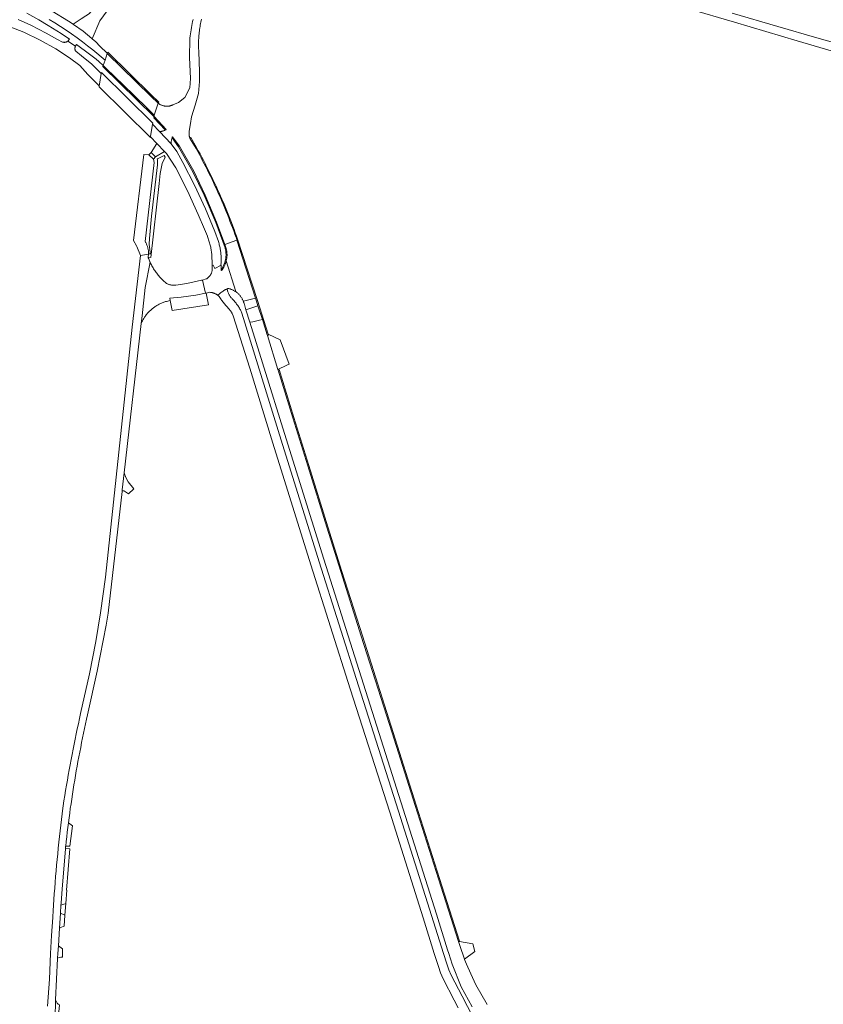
# Model space of a CAD drawing. Extents: x 146402 to 164798, y 455483 to 464134.
# Tile 460 of 575: x 159077 to 159392, y 460480 to 460866. Entities that reach past the tile are written whole.
import ezdxf

# ---------------------------------------------------------------- set-up
doc = ezdxf.new("R2010")
doc.units = 0
doc.header["$LTSCALE"] = 0.2
for name, color, linetype, lineweight in [('B-XX-VH-VERHARDING_ASFALT-GV', 252, 'CONTINUOUS', 18), ('B-XX-VH-VERHARDING_BETON-GV', 252, 'CONTINUOUS', 18), ('B-XX-VH-VERHARDING_BETONSTRAATSTEEN-GV', 252, 'CONTINUOUS', 18), ('B-XX-VH-VERHARDING_GRASBETONSTEEN-GV', 252, 'CONTINUOUS', 18), ('B-XX-VH-VERHARDING_TEGEL-GV', 252, 'CONTINUOUS', 18)]:
    doc.layers.add(name, color=color, linetype=linetype, lineweight=lineweight)

msp = doc.modelspace()

# ---------------------------------------------------------------- linework, layer by layer
at = {"layer": 'B-XX-VH-VERHARDING_ASFALT-GV'}
for points in [[(159116.227, 460888.093), (159115.629, 460888.314), (159115.266, 460887.406), (159113.934, 460884.078), (159112.38, 460880.478), (159111.063, 460877.942), (159108.254, 460873.827), (159107.265, 460872.443), (159104.484, 460868.554), (159103.064, 460867.633), (159101.209, 460866.431), (159098.06, 460864.39), (159098.209, 460864.297), (159101.913, 460861.618), (159105.343, 460858.799), (159105.505, 460858.652), (159108.526, 460865.624), (159113.147, 460872.151), (159115.177, 460875.176), (159116.511, 460877.461), (159117.909, 460880.753), (159119.938, 460885.484), (159119.404, 460886.48), (159119.52, 460886.88)], [(159128.502, 460836.18), (159111.405, 460852.927), (159110.52, 460850.23), (159109.833, 460848.135), (159111.002, 460847.044), (159117.747, 460840.467), (159121.896, 460836.382), (159127.101, 460831.32), (159129.797, 460828.724), (159131.357, 460833.379)], [(159129.219, 460825.566), (159109.08, 460845.453), (159109.006, 460845.053), (159108.269, 460840.123), (159108.247, 460839.767), (159128.349, 460819.962), (159128.364, 460820.406), (159129.189, 460825.218)], [(159128.316, 460770.78), (159128.156, 460771.124), (159126.293, 460761.116), (159125.031, 460750), (159124.693, 460747.024), (159124.716, 460747.077), (159124.856, 460747.396), (159125.004, 460747.711), (159125.159, 460748.022), (159125.321, 460748.33), (159125.49, 460748.634), (159125.666, 460748.935), (159125.849, 460749.231), (159126.039, 460749.522), (159126.235, 460749.81), (159126.438, 460750.092), (159126.648, 460750.37), (159126.863, 460750.644), (159127.085, 460750.912), (159127.313, 460751.174), (159127.547, 460751.432), (159127.787, 460751.684), (159128.033, 460751.931), (159128.284, 460752.172), (159128.541, 460752.407), (159128.802, 460752.636), (159129.07, 460752.859), (159129.342, 460753.076), (159129.619, 460753.286), (159129.901, 460753.49), (159130.188, 460753.688), (159130.479, 460753.879), (159130.774, 460754.063), (159131.073, 460754.24), (159131.377, 460754.41), (159131.684, 460754.574), (159131.995, 460754.73), (159132.31, 460754.879), (159132.627, 460755.021), (159132.948, 460755.155), (159133.272, 460755.282), (159133.599, 460755.402), (159133.929, 460755.514), (159134.261, 460755.618), (159134.595, 460755.715), (159136.014, 460756.013), (159135.925, 460756.949), (159140.31, 460757.353), (159146.153, 460758.183), (159149.896, 460758.925), (159148.701, 460764.08), (159148.285, 460763.965), (159142.631, 460762.678), (159138.282, 460762.077), (159138.142, 460762.062), (159137.916, 460762.045), (159137.69, 460762.036), (159137.463, 460762.034), (159137.236, 460762.041), (159137.01, 460762.055), (159136.785, 460762.078), (159136.56, 460762.108), (159136.337, 460762.147), (159136.115, 460762.193), (159135.895, 460762.247), (159135.677, 460762.309), (159135.461, 460762.378), (159135.247, 460762.455), (159135.037, 460762.54), (159134.83, 460762.632), (159134.626, 460762.731), (159134.369, 460762.944), (159134.04, 460763.227), (159133.717, 460763.516), (159133.399, 460763.811), (159133.086, 460764.111), (159132.779, 460764.418), (159132.477, 460764.729), (159132.182, 460765.047), (159131.892, 460765.369), (159131.608, 460765.698), (159131.33, 460766.031), (159131.059, 460766.369), (159130.794, 460766.712), (159130.535, 460767.06), (159130.283, 460767.413), (159130.037, 460767.77), (159129.798, 460768.132), (159129.565, 460768.499), (159129.34, 460768.869), (159129.121, 460769.243), (159128.909, 460769.622), (159128.705, 460770.004), (159128.507, 460770.39)], [(159169.871, 460755.839), (159169.505, 460756.979), (159164.726, 460755.728), (159164.741, 460755.689), (159164.829, 460755.449), (159164.91, 460755.207), (159164.983, 460754.962), (159165.048, 460754.714), (159165.105, 460754.465), (159165.744, 460752.429), (159170.458, 460753.977)], [(159172.166, 460748.563), (159170.458, 460753.977), (159165.744, 460752.429), (159167.295, 460747.486), (159168.431, 460747.737), (159170.993, 460748.304)]]:
    msp.add_lwpolyline(points, close=True, dxfattribs=at)
for points in [[(159088.658, 460866.217), (159090.887, 460864.86), (159093.09, 460863.463), (159095.269, 460862.027), (159097.421, 460860.551), (159099.546, 460859.038), (159101.644, 460857.486), (159103.713, 460855.897), (159105.754, 460854.271), (159110.52, 460850.23), (159111.405, 460852.927), (159111.331, 460852.983), (159108.479, 460855.805), (159106.866, 460857.425), (159105.505, 460858.652), (159105.343, 460858.799), (159101.913, 460861.618), (159098.209, 460864.297), (159098.06, 460864.39), (159096.238, 460865.523), (159089.838, 460869.534)], [(159339.213, 460870.439), (159357.14, 460865.223), (159381.726, 460857.882), (159409.698, 460849.654)], [(159072.957, 460863.468), (159078.709, 460861.289), (159085.076, 460858.126), (159091.209, 460854.682), (159096.615, 460851.223), (159100.598, 460848.162), (159103.846, 460844.614), (159108.185, 460840.148), (159108.266, 460840.068), (159108.269, 460840.123), (159108.97, 460845.009), (159105.358, 460848.643), (159101.347, 460851.93), (159099.043, 460853.766), (159098.978, 460853.877), (159098.92, 460853.991), (159098.869, 460854.109), (159098.826, 460854.23), (159098.79, 460854.354), (159098.762, 460854.479), (159098.742, 460854.606), (159098.73, 460854.734), (159098.726, 460854.862), (159098.73, 460854.991), (159098.742, 460855.119), (159098.761, 460855.246), (159098.789, 460855.371), (159098.824, 460855.495), (159098.867, 460855.616), (159098.903, 460855.701), (159095.973, 460857.776), (159095.873, 460857.694), (159095.767, 460857.617), (159095.658, 460857.548), (159095.544, 460857.485), (159095.426, 460857.43), (159095.306, 460857.382), (159095.182, 460857.341), (159095.057, 460857.308), (159094.929, 460857.283), (159094.801, 460857.266), (159094.671, 460857.256), (159094.541, 460857.255), (159094.411, 460857.261), (159094.282, 460857.276), (159094.155, 460857.299), (159094.028, 460857.329), (159093.904, 460857.367), (159091.891, 460858.324), (159087.525, 460860.86), (159081.446, 460863.945), (159076.486, 460866.218)], [(159079.894, 460868.673), (159084.59, 460866.105), (159088.294, 460863.901), (159093.289, 460860.719), (159096.547, 460858.458), (159096.258, 460858.08), (159096.241, 460858.058), (159096.157, 460857.959), (159096.068, 460857.865), (159095.973, 460857.776), (159098.903, 460855.701), (159098.918, 460855.734), (159098.975, 460855.849), (159099.04, 460855.96), (159099.064, 460855.997), (159099.363, 460856.373), (159104.475, 460852.683), (159107.107, 460850.622), (159108.114, 460849.778), (159109.833, 460848.135), (159110.52, 460850.23), (159105.754, 460854.271), (159103.713, 460855.897), (159101.644, 460857.486), (159099.546, 460859.038), (159097.421, 460860.551), (159095.269, 460862.027), (159093.09, 460863.463), (159090.887, 460864.86), (159088.658, 460866.217)], [(159145.004, 460866.276), (159144.839, 460865.468), (159144.681, 460864.658), (159144.532, 460863.847), (159144.39, 460863.035), (159144.256, 460862.221), (159144.13, 460861.406), (159144.013, 460860.59), (159143.903, 460859.773), (159143.801, 460858.955), (159143.77, 460858.696), (159143.605, 460851.358), (159144.033, 460843.142), (159143.739, 460839.435), (159141.815, 460835.652), (159139.367, 460833.681), (159137.146, 460832.735), (159136.953, 460832.649), (159136.756, 460832.571), (159136.557, 460832.5), (159136.355, 460832.437), (159136.15, 460832.381), (159135.944, 460832.333), (159135.736, 460832.293), (159135.527, 460832.261), (159135.317, 460832.236), (159135.106, 460832.22), (159134.895, 460832.212), (159134.683, 460832.212), (159134.472, 460832.219), (159134.26, 460832.235), (159134.05, 460832.258), (159133.841, 460832.29), (159133.633, 460832.33), (159133.427, 460832.377), (159133.222, 460832.432), (159133.02, 460832.495), (159132.821, 460832.565), (159132.624, 460832.643), (159132.43, 460832.728), (159132.24, 460832.82), (159132.053, 460832.92), (159131.87, 460833.026), (159131.691, 460833.14), (159131.517, 460833.26), (159131.357, 460833.379), (159129.797, 460828.724), (159129.842, 460828.687), (159129.73, 460828.194), (159134.427, 460823.087), (159134.288, 460822.993), (159134.148, 460822.905), (159134.134, 460822.897), (159133.975, 460822.808), (159133.812, 460822.726), (159133.646, 460822.651), (159133.477, 460822.584), (159133.306, 460822.524), (159133.131, 460822.472), (159132.955, 460822.427), (159132.777, 460822.391), (159132.597, 460822.362), (159132.416, 460822.341), (159132.235, 460822.328), (159132.053, 460822.323), (159131.871, 460822.326), (159136.459, 460817.438), (159136.454, 460817.581), (159136.451, 460817.808), (159136.457, 460818.036), (159136.471, 460818.263), (159136.493, 460818.49), (159136.523, 460818.715), (159136.561, 460818.94), (159136.606, 460819.163), (159136.66, 460819.384), (159136.721, 460819.603), (159136.79, 460819.82), (159136.798, 460819.843), (159136.866, 460820.034), (159136.95, 460820.246), (159139.727, 460816.5), (159145.333, 460806.75), (159149.773, 460797.389), (159154.261, 460786.793), (159157.453, 460778), (159162.229, 460779.669), (159161.986, 460780.422), (159161.863, 460780.771), (159161.402, 460782.058), (159160.934, 460783.343), (159160.459, 460784.625), (159159.976, 460785.904), (159159.485, 460787.18), (159158.988, 460788.454), (159158.482, 460789.724), (159157.97, 460790.992), (159157.449, 460792.256), (159156.922, 460793.517), (159156.387, 460794.775), (159155.845, 460796.031), (159155.295, 460797.283), (159154.738, 460798.531), (159154.174, 460799.777), (159153.602, 460801.019), (159153.023, 460802.257), (159152.438, 460803.493), (159151.844, 460804.725), (159151.244, 460805.953), (159150.636, 460807.178), (159150.022, 460808.399), (159149.4, 460809.617), (159148.771, 460810.831), (159148.135, 460812.041), (159147.491, 460813.247), (159146.841, 460814.45), (159146.184, 460815.649), (159144.266, 460818.815), (159144.192, 460818.925), (159144.091, 460819.088), (159143.996, 460819.256), (159143.909, 460819.427), (159143.829, 460819.601), (159143.776, 460819.73), (159143.756, 460819.779), (159143.69, 460819.959), (159143.632, 460820.142), (159143.582, 460820.328), (159143.54, 460820.515), (159143.505, 460820.704), (159143.479, 460820.894), (159143.46, 460821.085), (159143.449, 460821.277), (159143.446, 460821.469), (159143.451, 460821.661), (159143.465, 460821.853), (159143.486, 460822.044), (159143.515, 460822.234), (159143.552, 460822.422), (159144.039, 460825.449), (159144.42, 460828.008), (159145.85, 460832.581), (159147.142, 460837.259), (159147.572, 460841.853), (159147.573, 460845.63), (159147.264, 460853.666), (159147.236, 460854.129), (159147.209, 460854.714), (159147.189, 460855.3), (159147.177, 460855.886), (159147.174, 460856.472), (159147.178, 460857.058), (159147.19, 460857.644), (159147.21, 460858.23), (159147.239, 460858.816), (159147.275, 460859.401), (159147.319, 460859.985), (159147.371, 460860.569), (159147.431, 460861.152), (159147.499, 460861.734), (159147.576, 460862.315), (159147.66, 460862.895), (159147.751, 460863.474), (159147.851, 460864.052), (159147.959, 460864.628), (159148.074, 460865.203), (159148.198, 460865.776), (159148.329, 460866.347)], [(159405.701, 460854.499), (159389.459, 460859.046), (159374.18, 460863.502), (159356.29, 460868.63)], [(159090.93, 460476.15), (159091.1, 460480.36), (159091.172, 460481.872), (159091.95, 460498.1), (159091.959, 460498.253), (159092.064, 460500), (159092.24, 460502.99), (159092.674, 460509.918), (159093.048, 460515.865), (159093.244, 460518.999), (159093.29, 460519.73), (159093.7, 460525.38), (159094.981, 460540.89), (159095.023, 460541.288), (159095.101, 460542.034), (159095.111, 460542.132), (159095.302, 460543.894), (159095.511, 460545.753), (159095.728, 460547.611), (159095.953, 460549.468), (159096.185, 460551.324), (159096.426, 460553.179), (159096.675, 460555.034), (159096.931, 460556.887), (159097.196, 460558.739), (159097.468, 460560.59), (159097.749, 460562.439), (159098.037, 460564.288), (159098.333, 460566.135), (159098.637, 460567.981), (159098.949, 460569.826), (159099.269, 460571.669), (159099.597, 460573.511), (159099.932, 460575.351), (159100.276, 460577.19), (159100.627, 460579.027), (159100.986, 460580.863), (159101.353, 460582.698), (159101.728, 460584.531), (159102.111, 460586.362), (159102.501, 460588.192), (159102.9, 460590.019), (159103.306, 460591.846), (159103.72, 460593.67), (159107.48, 460610.7), (159110.98, 460628.76), (159111.78, 460633.4), (159117.207, 460681.145), (159117.29, 460681.88), (159118.034, 460688.425), (159118.035, 460688.436), (159124.693, 460747.024), (159125.031, 460750), (159126.293, 460761.116), (159128.156, 460771.124), (159128.133, 460771.173), (159127.957, 460771.569), (159127.788, 460771.969), (159127.627, 460772.372), (159127.473, 460772.777), (159127.489, 460772.994), (159127.584, 460774.245), (159124.391, 460773.636), (159121.131, 460745.591), (159110.71, 460647.62), (159108.78, 460633.57), (159106.87, 460622.34), (159104.4, 460609.69), (159100.97, 460594.11), (159100.523, 460592.111), (159100.084, 460590.111), (159099.653, 460588.108), (159099.229, 460586.104), (159098.814, 460584.099), (159098.406, 460582.092), (159098.006, 460580.083), (159097.614, 460578.073), (159097.23, 460576.061), (159096.854, 460574.047), (159096.485, 460572.033), (159096.124, 460570.016), (159095.772, 460567.999), (159095.427, 460565.98), (159095.09, 460563.96), (159094.761, 460561.938), (159094.44, 460559.915), (159094.126, 460557.891), (159094, 460557.06), (159093.721, 460554.825), (159093.449, 460552.589), (159093.186, 460550.352), (159092.931, 460548.114), (159092.683, 460545.875), (159092.444, 460543.635), (159092.212, 460541.395), (159091.989, 460539.153), (159091.773, 460536.911), (159091.565, 460534.668), (159091.366, 460532.425), (159091.174, 460530.18), (159090.99, 460527.935), (159090.814, 460525.69), (159090.647, 460523.444), (159090.487, 460521.197), (159090.335, 460518.949), (159090.191, 460516.702), (159090.055, 460514.453), (159090.041, 460514.21), (159089.597, 460507.106), (159089.186, 460500), (159088.718, 460489.926), (159087.97, 460479.372)], [(159260.183, 460480.009), (159255.806, 460487.763), (159253.794, 460492.057), (159252.174, 460495.797), (159251.35, 460497.699), (159251.329, 460497.764), (159249.576, 460503.122), (159249.056, 460504.756), (159241.187, 460529.343), (159232.092, 460557.998), (159223.012, 460586.515), (159210.944, 460624.491), (159202.906, 460649.775), (159197.455, 460667.164), (159189.928, 460691.258), (159184.121, 460710.031), (159178.329, 460728.771), (159178.308, 460728.84), (159178.264, 460728.982), (159174.118, 460742.37), (159174.039, 460742.624), (159172.166, 460748.563), (159170.993, 460748.304), (159168.431, 460747.737), (159167.295, 460747.486), (159172.287, 460731.578), (159181.522, 460701.785), (159196.208, 460654.573), (159211.782, 460605.569), (159227.282, 460556.592), (159240.415, 460515.436), (159244.751, 460501.512), (159245.221, 460500), (159246.528, 460495.795), (159250.033, 460487.005), (159254.42, 460479.105)]]:
    msp.add_lwpolyline(points, dxfattribs=at)
at = {"layer": 'B-XX-VH-VERHARDING_BETON-GV'}
msp.add_lwpolyline([(159254.615, 460475.235), (159250.412, 460483.297), (159246.134, 460491.536), (159245.252, 460493.696), (159244.462, 460496.018), (159243.198, 460500), (159238.442, 460514.976), (159225.483, 460555.838), (159209.822, 460605.012), (159194.446, 460653.568), (159179.561, 460701.232), (159170.453, 460730.784), (159164.118, 460751.131), (159163.725, 460752.083), (159163.574, 460752.365), (159163.384, 460752.707), (159163.187, 460753.045), (159162.983, 460753.378), (159162.772, 460753.707), (159162.555, 460754.032), (159162.33, 460754.352), (159162.1, 460754.668), (159161.863, 460754.979), (159161.62, 460755.285), (159161.37, 460755.586), (159161.114, 460755.881), (159160.853, 460756.172), (159160.585, 460756.457), (159160.489, 460756.549), (159160.318, 460756.724), (159160.152, 460756.904), (159159.992, 460757.089), (159159.838, 460757.279), (159159.691, 460757.474), (159159.55, 460757.674), (159159.415, 460757.879), (159159.288, 460758.087), (159159.167, 460758.3), (159159.053, 460758.517), (159158.947, 460758.737), (159158.847, 460758.961), (159158.755, 460759.187), (159158.671, 460759.417), (159158.421, 460760.343), (159158.55, 460760.617), (159158.472, 460760.597), (159158.394, 460760.576), (159158.316, 460760.553), (159158.239, 460760.529), (159158.162, 460760.504), (159158.085, 460760.477), (159158.009, 460760.449), (159157.934, 460760.419), (159157.859, 460760.388), (159157.784, 460760.356), (159157.711, 460760.323), (159157.637, 460760.288), (159157.565, 460760.252), (159157.493, 460760.215), (159157.421, 460760.177), (159157.351, 460760.137), (159157.281, 460760.096), (159157.212, 460760.054), (159157.143, 460760.011), (159157.075, 460759.966), (159157.008, 460759.92), (159156.942, 460759.874), (159156.877, 460759.826), (159156.813, 460759.776), (159156.749, 460759.726), (159156.447, 460759.485), (159156.14, 460759.249), (159155.83, 460759.018), (159155.515, 460758.793), (159155.196, 460758.573), (159154.874, 460758.359), (159154.575, 460758.168), (159154.619, 460758.137), (159154.794, 460758.005), (159154.964, 460757.868), (159155.129, 460757.724), (159155.289, 460757.574), (159155.992, 460756.495), (159156.183, 460756.209), (159156.419, 460755.87), (159156.662, 460755.535), (159156.911, 460755.205), (159157.166, 460754.879), (159157.428, 460754.559), (159157.695, 460754.244), (159157.969, 460753.934), (159159.232, 460752.531), (159159.293, 460752.468), (159159.436, 460752.312), (159159.572, 460752.151), (159159.703, 460751.985), (159159.826, 460751.814), (159159.944, 460751.639), (159160.054, 460751.459), (159160.158, 460751.276), (159160.255, 460751.088), (159160.344, 460750.897), (159160.757, 460750.036), (159167.195, 460729.581), (159176.314, 460700.081), (159191.199, 460652.463), (159206.563, 460603.789), (159222.069, 460555.381), (159235.134, 460514.058), (159239.546, 460500), (159241.149, 460494.891), (159241.972, 460492.47), (159242.954, 460490.065), (159247.307, 460481.682), (159248.854, 460478.714)], dxfattribs=at)
at = {"layer": 'B-XX-VH-VERHARDING_BETONSTRAATSTEEN-GV'}
for points in [[(159131.871, 460822.326), (159129.178, 460825.153), (159128.364, 460820.406), (159128.358, 460820.236), (159130.846, 460817.644), (159133.878, 460814.487), (159134.64, 460813.693), (159138.259, 460808.027), (159142.861, 460799.028), (159147.043, 460789.734), (159149.451, 460784.001), (159150.621, 460781.217), (159150.663, 460781.115), (159150.823, 460780.705), (159150.976, 460780.293), (159151.122, 460779.878), (159151.26, 460779.461), (159151.39, 460779.041), (159151.513, 460778.619), (159151.628, 460778.194), (159151.735, 460777.768), (159151.835, 460777.34), (159151.926, 460776.91), (159152.01, 460776.478), (159152.086, 460776.045), (159152.154, 460775.611), (159152.214, 460775.175), (159152.267, 460774.738), (159152.311, 460774.301), (159152.467, 460769.71), (159152.88, 460769.92), (159153.49, 460768.61), (159155.963, 460769.844), (159155.96, 460770.273), (159155.988, 460770.663), (159156.011, 460771.092), (159156.026, 460771.522), (159156.034, 460771.952), (159156.033, 460772.382), (159156.024, 460772.812), (159156.007, 460773.241), (159155.982, 460773.67), (159155.949, 460774.099), (159155.909, 460774.527), (159155.86, 460774.954), (159155.803, 460775.381), (159155.739, 460775.806), (159155.666, 460776.229), (159155.586, 460776.652), (159155.497, 460777.073), (159155.402, 460777.492), (159155.298, 460777.909), (159155.186, 460778.324), (159155.067, 460778.737), (159154.94, 460779.148), (159153.595, 460783.045), (159149.906, 460791.947), (159145.614, 460801.289), (159141.071, 460810.204), (159138.653, 460814.419), (159136.459, 460817.438)], [(159134.08, 460812.26), (159133.652, 460812.938), (159131.101, 460811.567), (159130.894, 460811.462), (159131.02, 460811.193), (159131.128, 460809.272), (159128.771, 460789.072), (159127.918, 460780.305), (159127.881, 460778.095), (159128.229, 460774.891), (159128.368, 460774.383), (159127.789, 460774.281), (159127.584, 460774.245), (159127.489, 460772.994), (159128.488, 460772.91), (159131.717, 460801.914), (159132.15, 460805.8), (159132.9, 460809.79)], [(159130.337, 460812.421), (159128.645, 460814.082), (159127.688, 460813.187), (159129.453, 460811.442)], [(159169.505, 460756.979), (159162.229, 460779.669), (159157.453, 460778), (159157.892, 460776.79), (159157.944, 460776.618), (159158.017, 460776.35), (159158.082, 460776.08), (159158.14, 460775.808), (159158.19, 460775.535), (159158.232, 460775.261), (159158.266, 460774.985), (159158.292, 460774.709), (159158.31, 460774.432), (159158.32, 460774.154), (159158.322, 460773.876), (159158.316, 460773.599), (159158.302, 460773.321), (159158.28, 460773.045), (159158.251, 460772.769), (159158.213, 460772.494), (159158.167, 460772.22), (159158.113, 460771.947), (159158.052, 460771.676), (159158.017, 460771.542), (159161.711, 460759.512), (159161.79, 460759.459), (159161.997, 460759.31), (159162.2, 460759.153), (159162.398, 460758.991), (159162.59, 460758.823), (159162.777, 460758.648), (159162.959, 460758.468), (159163.135, 460758.283), (159163.304, 460758.091), (159163.468, 460757.895), (159163.626, 460757.694), (159163.777, 460757.488), (159163.922, 460757.277), (159164.06, 460757.062), (159164.191, 460756.842), (159164.315, 460756.619), (159164.433, 460756.391), (159164.543, 460756.161), (159164.646, 460755.927), (159164.726, 460755.728)], [(159161.711, 460759.512), (159158.017, 460771.542), (159157.983, 460771.407), (159157.906, 460771.141), (159157.821, 460770.876), (159157.729, 460770.614), (159157.63, 460770.355), (159157.523, 460770.099), (159157.408, 460769.846), (159157.287, 460769.596), (159157.158, 460769.35), (159157.022, 460769.108), (159156.364, 460768.018), (159156.215, 460767.77), (159155.975, 460767.898), (159155.963, 460769.844), (159153.49, 460768.61), (159152.88, 460769.92), (159152.467, 460769.71), (159152.519, 460768.163), (159152.508, 460768.034), (159152.486, 460767.844), (159152.455, 460767.655), (159152.417, 460767.468), (159152.371, 460767.282), (159152.317, 460767.099), (159152.255, 460766.918), (159152.186, 460766.74), (159152.11, 460766.565), (159152.026, 460766.393), (159151.935, 460766.224), (159151.837, 460766.06), (159151.733, 460765.9), (159151.622, 460765.745), (159151.504, 460765.594), (159151.38, 460765.448), (159151.251, 460765.308), (159151.115, 460765.173), (159150.974, 460765.044), (159150.828, 460764.921), (159150.676, 460764.804), (159150.52, 460764.694), (159150.36, 460764.59), (159150.195, 460764.493), (159148.701, 460764.08), (159149.896, 460758.925), (159150.124, 460758.971), (159151.557, 460759.255), (159151.574, 460759.254), (159151.792, 460759.233), (159152.009, 460759.204), (159152.225, 460759.167), (159152.439, 460759.122), (159152.652, 460759.07), (159152.862, 460759.01), (159153.07, 460758.942), (159153.276, 460758.867), (159153.479, 460758.784), (159153.678, 460758.694), (159153.874, 460758.596), (159154.067, 460758.492), (159154.255, 460758.38), (159154.439, 460758.262), (159154.575, 460758.168), (159154.874, 460758.359), (159155.196, 460758.573), (159155.515, 460758.793), (159155.83, 460759.018), (159156.14, 460759.249), (159156.447, 460759.485), (159156.749, 460759.726), (159156.813, 460759.776), (159156.877, 460759.826), (159156.942, 460759.874), (159157.008, 460759.92), (159157.075, 460759.966), (159157.143, 460760.011), (159157.212, 460760.054), (159157.281, 460760.096), (159157.351, 460760.137), (159157.421, 460760.177), (159157.493, 460760.215), (159157.565, 460760.252), (159157.637, 460760.288), (159157.711, 460760.323), (159157.784, 460760.356), (159157.859, 460760.388), (159157.934, 460760.419), (159158.009, 460760.449), (159158.085, 460760.477), (159158.162, 460760.504), (159158.239, 460760.529), (159158.316, 460760.553), (159158.394, 460760.576), (159158.472, 460760.597), (159158.55, 460760.617), (159158.631, 460760.788), (159158.757, 460760.763), (159159.007, 460760.708), (159159.254, 460760.645), (159159.5, 460760.574), (159159.744, 460760.495), (159159.984, 460760.409), (159160.222, 460760.315), (159160.457, 460760.214), (159160.689, 460760.106), (159160.917, 460759.991), (159161.141, 460759.868), (159161.362, 460759.738), (159161.578, 460759.602)], [(159151.039, 460754.356), (159150.124, 460758.971), (159149.896, 460758.925), (159146.153, 460758.183), (159140.31, 460757.353), (159135.925, 460756.949), (159136.014, 460756.013), (159136.866, 460752.16)], [(159179.209, 460740.566), (159174.428, 460742.889), (159174.549, 460742.504), (159174.118, 460742.37), (159178.264, 460728.982), (159181.759, 460730.748), (159182.722, 460731.142)], [(159118.667, 460686.643), (159118.034, 460688.425), (159117.29, 460681.88), (159117.207, 460681.145), (159117.229, 460681.181), (159117.27, 460681.237), (159117.317, 460681.287), (159117.37, 460681.332), (159117.428, 460681.371), (159117.49, 460681.402), (159117.555, 460681.427), (159117.622, 460681.444), (159117.691, 460681.453), (159117.761, 460681.453), (159117.83, 460681.446), (159117.898, 460681.431), (159117.964, 460681.409), (159118.026, 460681.379), (159118.085, 460681.342), (159118.139, 460681.298), (159119.685, 460680.312), (159121.777, 460682.22), (159119.612, 460685.005)], [(159097.733, 460550.082), (159096.185, 460551.324), (159095.953, 460549.468), (159095.728, 460547.611), (159095.511, 460545.753), (159095.302, 460543.894), (159095.111, 460542.132), (159096.721, 460542.066)], [(159096.786, 460541.126), (159095.023, 460541.288), (159094.981, 460540.89), (159093.7, 460525.38), (159093.29, 460519.73), (159093.244, 460518.999), (159094.336, 460519.382), (159095.056, 460519.553), (159095.146, 460519.634), (159095.619, 460524.848), (159095.477, 460524.918)], [(159094.757, 460515.076), (159095.146, 460519.634), (159095.056, 460519.553), (159094.336, 460519.382), (159093.244, 460518.999), (159093.048, 460515.865)], [(159094.757, 460515.076), (159093.048, 460515.865), (159092.674, 460509.918), (159093.519, 460510.369), (159094.168, 460510.657), (159094.465, 460510.721)], [(159093.872, 460501.868), (159092.24, 460502.99), (159092.064, 460500), (159091.959, 460498.253), (159092.591, 460498.461), (159093.207, 460498.613), (159093.823, 460498.599), (159093.895, 460499.997)], [(159254.666, 460503.853), (159249.402, 460504.7), (159249.056, 460504.756), (159249.576, 460503.122), (159251.329, 460497.764), (159255.456, 460500.772)], [(159091.488, 460481.071), (159091.172, 460481.872), (159091.1, 460480.36), (159090.93, 460476.15), (159090.928, 460476.079), (159091.228, 460476.502), (159091.598, 460476.804), (159091.948, 460476.965), (159092.489, 460477.116), (159092.663, 460479.922), (159092.201, 460480.191), (159091.83, 460480.571)]]:
    msp.add_lwpolyline(points, close=True, dxfattribs=at)
at = {"layer": 'B-XX-VH-VERHARDING_GRASBETONSTEEN-GV'}
for points in [[(159134.427, 460823.087), (159129.73, 460828.194), (159129.624, 460827.685), (159134.148, 460822.905), (159134.288, 460822.993)], [(159139.727, 460816.5), (159136.95, 460820.246), (159136.866, 460820.034), (159136.798, 460819.843), (159139.321, 460816.322), (159144.984, 460806.5), (159149.364, 460797.292), (159153.902, 460786.611), (159157.538, 460776.685), (159157.557, 460776.62), (159157.63, 460776.356), (159157.695, 460776.09), (159157.752, 460775.823), (159157.801, 460775.554), (159157.842, 460775.283), (159157.876, 460775.012), (159157.901, 460774.739), (159157.918, 460774.466), (159157.928, 460774.193), (159157.929, 460773.919), (159157.923, 460773.646), (159157.908, 460773.373), (159157.885, 460773.1), (159157.855, 460772.828), (159157.817, 460772.557), (159157.77, 460772.288), (159157.716, 460772.02), (159157.654, 460771.753), (159157.584, 460771.489), (159157.507, 460771.227), (159157.422, 460770.966), (159157.329, 460770.709), (159157.229, 460770.455), (159157.121, 460770.203), (159157.006, 460769.955), (159156.884, 460769.71), (159156.755, 460769.469), (159156.117, 460768.167), (159156.364, 460768.018), (159157.022, 460769.108), (159157.158, 460769.35), (159157.287, 460769.596), (159157.408, 460769.846), (159157.523, 460770.099), (159157.63, 460770.355), (159157.729, 460770.614), (159157.821, 460770.876), (159157.906, 460771.141), (159157.983, 460771.407), (159158.017, 460771.542), (159158.052, 460771.676), (159158.113, 460771.947), (159158.167, 460772.22), (159158.213, 460772.494), (159158.251, 460772.769), (159158.28, 460773.045), (159158.302, 460773.321), (159158.316, 460773.599), (159158.322, 460773.876), (159158.32, 460774.154), (159158.31, 460774.432), (159158.292, 460774.709), (159158.266, 460774.985), (159158.232, 460775.261), (159158.19, 460775.535), (159158.14, 460775.808), (159158.082, 460776.08), (159158.017, 460776.35), (159157.944, 460776.618), (159157.892, 460776.79), (159157.453, 460778), (159154.261, 460786.793), (159149.773, 460797.389), (159145.333, 460806.75)], [(159146.404, 460815.998), (159144.206, 460819.974), (159143.776, 460819.73), (159143.829, 460819.601), (159143.909, 460819.427), (159143.996, 460819.256), (159144.091, 460819.088), (159144.192, 460818.925), (159144.266, 460818.815), (159146.184, 460815.649), (159146.841, 460814.45), (159147.491, 460813.247), (159148.135, 460812.041), (159148.771, 460810.831), (159149.4, 460809.617), (159150.022, 460808.399), (159150.636, 460807.178), (159151.244, 460805.953), (159151.844, 460804.725), (159152.438, 460803.493), (159153.023, 460802.257), (159153.602, 460801.019), (159154.174, 460799.777), (159154.738, 460798.531), (159155.295, 460797.283), (159155.845, 460796.031), (159156.387, 460794.775), (159156.922, 460793.517), (159157.449, 460792.256), (159157.97, 460790.992), (159158.482, 460789.724), (159158.988, 460788.454), (159159.485, 460787.18), (159159.976, 460785.904), (159160.459, 460784.625), (159160.934, 460783.343), (159161.402, 460782.058), (159161.863, 460780.771), (159161.986, 460780.422), (159162.229, 460779.669), (159169.505, 460756.979), (159169.871, 460755.839), (159170.458, 460753.977), (159172.166, 460748.563), (159174.039, 460742.624), (159174.118, 460742.37), (159174.549, 460742.504), (159174.428, 460742.889), (159170.304, 460755.982), (159162.329, 460780.538), (159162.062, 460781.281), (159161.577, 460782.607), (159161.086, 460783.931), (159160.586, 460785.251), (159160.08, 460786.569), (159159.566, 460787.884), (159159.044, 460789.196), (159158.515, 460790.506), (159157.979, 460791.812), (159157.435, 460793.115), (159156.884, 460794.415), (159156.325, 460795.711), (159155.76, 460797.005), (159155.186, 460798.295), (159154.606, 460799.582), (159154.018, 460800.866), (159153.423, 460802.146), (159152.821, 460803.423), (159152.211, 460804.697), (159151.595, 460805.967), (159150.971, 460807.234), (159150.34, 460808.497), (159149.701, 460809.756), (159149.056, 460811.012), (159148.404, 460812.264), (159147.744, 460813.512), (159147.078, 460814.757)], [(159184.52, 460710.235), (159178.738, 460728.973), (159178.308, 460728.84), (159178.329, 460728.771), (159184.121, 460710.031), (159189.928, 460691.258), (159197.455, 460667.164), (159202.906, 460649.775), (159210.944, 460624.491), (159223.012, 460586.515), (159232.092, 460557.998), (159241.187, 460529.343), (159249.056, 460504.756), (159249.402, 460504.7), (159249.356, 460504.838), (159241.618, 460529.426), (159232.429, 460558.192), (159223.388, 460586.643), (159211.349, 460624.614), (159203.315, 460649.841), (159197.828, 460667.304), (159190.328, 460691.344)]]:
    msp.add_lwpolyline(points, close=True, dxfattribs=at)
at = {"layer": 'B-XX-VH-VERHARDING_TEGEL-GV'}
for points in [[(159120.109, 460845.058), (159111.566, 460853.418), (159111.405, 460852.927), (159128.502, 460836.18), (159131.357, 460833.379), (159131.56, 460833.854), (159128.652, 460836.699)], [(159111.002, 460847.044), (159109.833, 460848.135), (159109.632, 460847.722), (159129.641, 460828.193), (159129.797, 460828.724), (159127.101, 460831.32), (159121.896, 460836.382), (159117.747, 460840.467)], [(159133.878, 460814.487), (159130.846, 460817.644), (159128.645, 460814.082), (159130.337, 460812.421), (159130.34, 460812.424)], [(159127.688, 460813.187), (159125.718, 460813.335), (159121.745, 460779.609), (159122.904, 460777.448), (159123.04, 460777.194), (159124.391, 460773.636), (159127.584, 460774.245), (159127.582, 460774.522), (159127.572, 460774.799), (159127.554, 460775.075), (159127.527, 460775.351), (159127.493, 460775.626), (159127.451, 460775.9), (159127.402, 460776.172), (159127.344, 460776.443), (159127.278, 460776.712), (159127.139, 460777.164), (159127.125, 460777.214), (159127.036, 460777.507), (159126.94, 460777.767), (159126.78, 460778.151), (159126.725, 460778.293), (159126.607, 460778.528), (159126.481, 460778.775), (159126.374, 460778.907), (159126.257, 460779.178), (159129.772, 460810.198), (159129.453, 460811.442)]]:
    msp.add_lwpolyline(points, close=True, dxfattribs=at)

doc.saveas('drawing.dxf')
